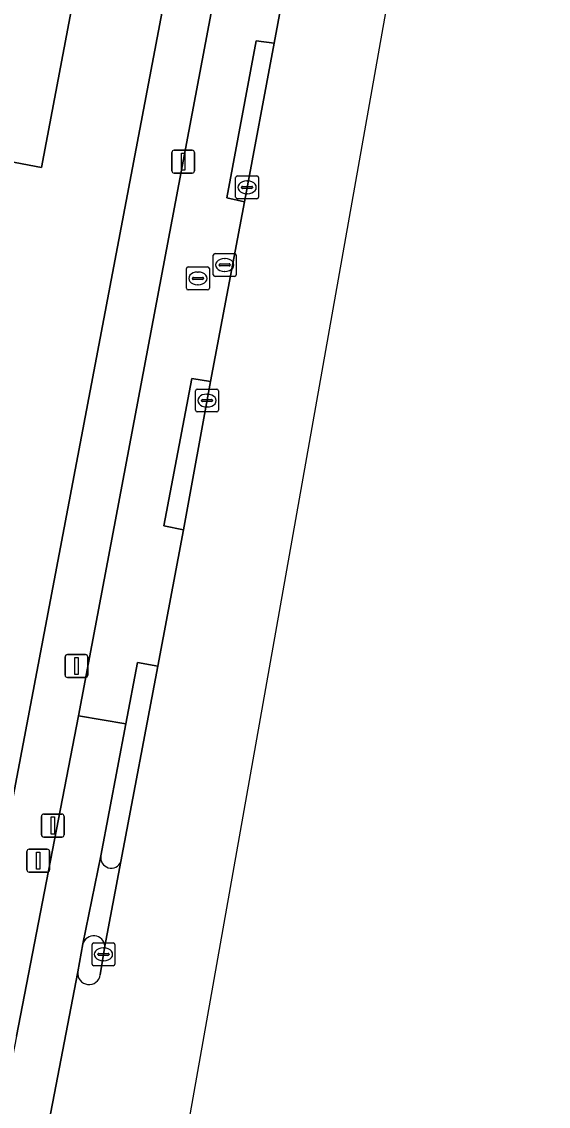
# Model space of a CAD drawing. Extents: x 161258 to 161838, y 380833 to 381727.
# Drawn here: x 161774.37 to 161797.37, y 381335.28 to 381382.67 of the extents above; entities that cross this region are included whole.
import ezdxf

# ---------------------------------------------------------------- set-up
doc = ezdxf.new("R2010")
doc.units = 0
for name, color, linetype in [('IMGEO_Berm_groen', 7, 'Continuous'), ('IMGEO_Brandkraan', 7, 'Continuous'), ('IMGEO_Drukknoppaal', 7, 'Continuous'), ('IMGEO_Erf', 7, 'Continuous'), ('IMGEO_Fietspad_gesloten', 7, 'Continuous'), ('IMGEO_Fietspad_open', 7, 'Continuous'), ('IMGEO_Groenvoorziening', 7, 'Continuous'), ('IMGEO_Kolk', 7, 'Continuous'), ('IMGEO_Lichtmast', 7, 'Continuous'), ('IMGEO_Pand', 7, 'Continuous'), ('IMGEO_Rijbaan_regionaal_gesloten', 7, 'Continuous'), ('IMGEO_Rioolput', 7, 'Continuous'), ('IMGEO_Verkeerseiland_open', 7, 'Continuous'), ('IMGEO_Verkeersregelinstallatiepaal', 7, 'Continuous'), ('IMGEO_Voetpad_open', 7, 'Continuous')]:
    doc.layers.add(name, color=color, linetype=linetype)

msp = doc.modelspace()

# ---------------------------------------------------------------- linework, layer by layer
at = {"layer": 'IMGEO_Berm_groen'}
for points in [[(161780.32, 381354.51), (161779.433, 381354.667), (161778.926, 381351.995), (161777.831, 381346.224)], [(161778.707, 381345.972), (161780.32, 381354.51)]]:
    msp.add_lwpolyline(points, dxfattribs=at)
msp.add_arc((161778.283, 381346.146), 0.458, 170.1524, 337.7496, dxfattribs=at)
at = {"layer": 'IMGEO_Brandkraan'}
for p, q in [((161782.816, 381372.54), (161783.668, 381372.54)), ((161782.741, 381371.614), (161782.741, 381372.466)), ((161783, 381372.034), (161783, 381372.046)), ((161783.043, 381372.083), (161783.441, 381372.083)), ((161783.229, 381372.32), (161783.254, 381372.32)), ((161783.484, 381372.046), (161783.484, 381372.034)), ((161783.742, 381372.466), (161783.742, 381371.614)), ((161783.438, 381371.997), (161783.04, 381371.997)), ((161783.252, 381371.76), (161783.227, 381371.76)), ((161783.668, 381371.54), (161782.816, 381371.54))]:
    msp.add_line(p, q, dxfattribs=at)
for points in [[(161782.816, 381372.54), (161783.668, 381372.54)], [(161782.741, 381371.614), (161782.741, 381372.466)], [(161783.742, 381372.466), (161783.742, 381371.614)], [(161783.668, 381371.54), (161782.816, 381371.54)]]:
    msp.add_lwpolyline(points, dxfattribs=at)
for centre, radius, start, end in [((161782.818, 381372.464), 0.0765, 91.552, 178.448), ((161782.818, 381372.464), 0.0765, 91.552, 178.448), ((161783.666, 381372.464), 0.0765, 1.552, 88.448), ((161783.666, 381372.464), 0.0765, 1.552, 88.448), ((161783.04, 381372.043), 0.0403, 85.8775, 175.7526), ((161783.037, 381372.033), 0.0366, 178.938, 274.7102), ((161783.441, 381372.04), 0.043, 264.8664, 352.4533), ((161783.445, 381372.045), 0.0386, 1.7309, 96.639), ((161782.818, 381371.616), 0.0765, 181.552, 268.448), ((161782.818, 381371.616), 0.0765, 181.552, 268.448), ((161783.666, 381371.616), 0.0765, 271.552, 358.448), ((161783.666, 381371.616), 0.0765, 271.552, 358.448)]:
    msp.add_arc(centre, radius, start, end, dxfattribs=at)
for centre, major_axis, ratio, start_param, end_param in [((161783.228, 381372.04), (-0.387, 0.002), 0.722429, 4.712389, 7.853982), ((161783.253, 381372.04), (-0.39, 0.002), 0.717154, 1.570796, 4.712389)]:
    msp.add_ellipse(centre, major_axis=major_axis, ratio=ratio, start_param=start_param, end_param=end_param, dxfattribs=at)
at = {"layer": 'IMGEO_Drukknoppaal'}
for p, q in [((161775.236, 381347.146), (161775.236, 381347.946)), ((161775.236, 381347.946), (161775.236, 381347.146)), ((161775.336, 381348.046), (161776.126, 381348.046)), ((161776.126, 381348.046), (161775.336, 381348.046)), ((161776.226, 381347.946), (161776.226, 381347.146)), ((161776.226, 381347.146), (161776.226, 381347.946)), ((161776.126, 381347.046), (161775.336, 381347.046)), ((161775.336, 381347.046), (161776.126, 381347.046))]:
    msp.add_line(p, q, dxfattribs=at)
msp.add_lwpolyline([(161775.656, 381347.921), (161775.806, 381347.921), (161775.806, 381347.171), (161775.656, 381347.171), (161775.656, 381347.921)], dxfattribs=at)
for centre, start, end in [((161775.336, 381347.946), 90, 180), ((161775.336, 381347.946), 90, 180), ((161776.126, 381347.946), 0, 90), ((161776.126, 381347.946), 360, 90), ((161775.336, 381347.146), 180, 270), ((161775.336, 381347.146), 180, 270), ((161776.126, 381347.146), 270, 0), ((161776.126, 381347.146), 270, 0)]:
    msp.add_arc(centre, 0.1, start, end, dxfattribs=at)
at = {"layer": 'IMGEO_Erf'}
msp.add_lwpolyline([(161712.163, 381347.496), (161746.295, 381343.062), (161749.605, 381342.632), (161772.254, 381339.69), (161786.798, 381416.269), (161787.036, 381416.236), (161788.344, 381422.794), (161783.743, 381423.687), (161780.505, 381424.315), (161777.422, 381424.913), (161778.75, 381431.76), (161775.848, 381432.311), (161776.306, 381434.768), (161782.251, 381433.662), (161783.039, 381437.877), (161784.344, 381444.861), (161780.238, 381445.628), (161780.029, 381444.508), (161772.824, 381445.856)], dxfattribs=at)
msp.add_lwpolyline([(161772.844, 381389.277), (161772.118, 381385.422), (161776.791, 381384.539), (161775.234, 381376.303), (161770.322, 381377.232), (161766.263, 381377.999), (161766.33, 381378.356), (161767.586, 381385.049), (161767.219, 381385.119), (161765.849, 381385.38), (161763.911, 381385.748), (161763.533, 381385.82), (161763.122, 381385.898), (161764.068, 381390.901), (161758.838, 381391.869), (161759.471, 381395.29), (161765.709, 381394.135), (161765.076, 381390.715), (161766.095, 381390.526)], close=True, dxfattribs=at)
at = {"layer": 'IMGEO_Fietspad_gesloten'}
msp.add_lwpolyline([(161776.826, 381341.153), (161777.049, 381342.372), (161777.831, 381346.224), (161778.926, 381351.995), (161776.847, 381352.346), (161774.147, 381338.339), (161771.375, 381324.109), (161770.217, 381317.745), (161772.289, 381317.394), (161772.887, 381320.696), (161773.43, 381323.525)], close=True, dxfattribs=at)
at = {"layer": 'IMGEO_Fietspad_open'}
msp.add_lwpolyline([(161792.085, 381430.647), (161788.338, 381413.247), (161776.847, 381352.346), (161778.926, 381351.995), (161779.433, 381354.667), (161780.32, 381354.51), (161781.444, 381360.46), (161780.579, 381360.643), (161781.798, 381367.078), (161782.621, 381366.955), (161784.101, 381374.793), (161783.333, 381374.97), (161784.618, 381381.828), (161785.397, 381381.732), (161787.133, 381391.038), (161786.389, 381391.155), (161788.92, 381404.43), (161789.482, 381407.874), (161790.365, 381412.385), (161791.604, 381418.27), (161792.706, 381423.18)], dxfattribs=at)
at = {"layer": 'IMGEO_Groenvoorziening'}
for points in [[(161785.397, 381381.732), (161784.618, 381381.828), (161783.333, 381374.97), (161784.101, 381374.793)], [(161782.621, 381366.955), (161781.798, 381367.078), (161780.579, 381360.643), (161781.444, 381360.46)]]:
    msp.add_lwpolyline(points, close=True, dxfattribs=at)
at = {"layer": 'IMGEO_Kolk'}
for p, q in [((161783.718, 381375.003), (161783.718, 381375.855)), ((161783.793, 381375.929), (161784.645, 381375.929)), ((161784.719, 381375.855), (161784.719, 381375.003)), ((161783.977, 381375.423), (161783.977, 381375.435)), ((161784.415, 381375.386), (161784.017, 381375.386)), ((161784.02, 381375.472), (161784.418, 381375.472)), ((161784.206, 381375.709), (161784.231, 381375.709)), ((161784.461, 381375.435), (161784.461, 381375.423)), ((161784.645, 381374.929), (161783.793, 381374.929)), ((161784.229, 381375.149), (161784.204, 381375.149)), ((161781.967, 381365.69), (161781.967, 381366.542)), ((161782.042, 381366.616), (161782.894, 381366.616)), ((161782.455, 381366.396), (161782.48, 381366.396)), ((161782.968, 381366.542), (161782.968, 381365.69)), ((161782.226, 381366.11), (161782.226, 381366.122)), ((161782.664, 381366.073), (161782.266, 381366.073)), ((161782.269, 381366.159), (161782.667, 381366.159)), ((161782.71, 381366.122), (161782.71, 381366.11)), ((161782.894, 381365.616), (161782.042, 381365.616)), ((161782.478, 381365.836), (161782.453, 381365.836)), ((161777.444, 381341.493), (161777.444, 381342.345)), ((161777.519, 381342.419), (161778.371, 381342.419)), ((161777.932, 381342.199), (161777.957, 381342.199)), ((161778.445, 381342.345), (161778.445, 381341.493)), ((161777.703, 381341.913), (161777.703, 381341.925)), ((161778.141, 381341.876), (161777.743, 381341.876)), ((161777.746, 381341.962), (161778.144, 381341.962)), ((161778.187, 381341.925), (161778.187, 381341.913)), ((161778.371, 381341.419), (161777.519, 381341.419)), ((161777.955, 381341.639), (161777.93, 381341.639))]:
    msp.add_line(p, q, dxfattribs=at)
for points in [[(161783.718, 381375.003), (161783.718, 381375.855)], [(161783.793, 381375.929), (161784.645, 381375.929)], [(161784.719, 381375.855), (161784.719, 381375.003)], [(161784.645, 381374.929), (161783.793, 381374.929)], [(161781.967, 381365.69), (161781.967, 381366.542)], [(161782.042, 381366.616), (161782.894, 381366.616)], [(161782.968, 381366.542), (161782.968, 381365.69)], [(161782.894, 381365.616), (161782.042, 381365.616)], [(161777.444, 381341.493), (161777.444, 381342.345)], [(161777.519, 381342.419), (161778.371, 381342.419)], [(161778.445, 381342.345), (161778.445, 381341.493)], [(161778.371, 381341.419), (161777.519, 381341.419)]]:
    msp.add_lwpolyline(points, dxfattribs=at)
for centre, radius, start, end in [((161783.795, 381375.853), 0.0765, 91.552, 178.448), ((161783.795, 381375.853), 0.0765, 91.552, 178.448), ((161784.643, 381375.853), 0.0765, 1.552, 88.448), ((161784.643, 381375.853), 0.0765, 1.552, 88.448), ((161784.017, 381375.432), 0.0403, 85.8775, 175.7526), ((161784.014, 381375.422), 0.0366, 178.938, 274.7102), ((161784.418, 381375.429), 0.043, 264.8664, 352.4533), ((161784.422, 381375.434), 0.0386, 1.7309, 96.639), ((161783.795, 381375.005), 0.0765, 181.552, 268.448), ((161783.795, 381375.005), 0.0765, 181.552, 268.448), ((161784.643, 381375.005), 0.0765, 271.552, 358.448), ((161784.643, 381375.005), 0.0765, 271.552, 358.448), ((161782.044, 381366.54), 0.0765, 91.552, 178.448), ((161782.044, 381366.54), 0.0765, 91.552, 178.448), ((161782.892, 381366.54), 0.0765, 1.552, 88.448), ((161782.892, 381366.54), 0.0765, 1.552, 88.448), ((161782.266, 381366.119), 0.0403, 85.8775, 175.7526), ((161782.263, 381366.109), 0.0366, 178.938, 274.7102), ((161782.667, 381366.116), 0.043, 264.8664, 352.4533), ((161782.671, 381366.121), 0.0386, 1.7309, 96.639), ((161782.044, 381365.692), 0.0765, 181.552, 268.448), ((161782.044, 381365.692), 0.0765, 181.552, 268.448), ((161782.892, 381365.692), 0.0765, 271.552, 358.448), ((161782.892, 381365.692), 0.0765, 271.552, 358.448), ((161777.521, 381342.343), 0.0765, 91.552, 178.448), ((161777.521, 381342.343), 0.0765, 91.552, 178.448), ((161778.369, 381342.343), 0.0765, 1.552, 88.448), ((161778.369, 381342.343), 0.0765, 1.552, 88.448), ((161777.743, 381341.922), 0.0403, 85.8775, 175.7526), ((161777.74, 381341.912), 0.0366, 178.938, 274.7102), ((161778.144, 381341.919), 0.043, 264.8664, 352.4533), ((161778.148, 381341.924), 0.0386, 1.7309, 96.639), ((161777.521, 381341.495), 0.0765, 181.552, 268.448), ((161777.521, 381341.495), 0.0765, 181.552, 268.448), ((161778.369, 381341.495), 0.0765, 271.552, 358.448), ((161778.369, 381341.495), 0.0765, 271.552, 358.448)]:
    msp.add_arc(centre, radius, start, end, dxfattribs=at)
for centre, major_axis, ratio, start_param, end_param in [((161784.205, 381375.429), (-0.387, 0.002), 0.722429, 4.712389, 7.853982), ((161784.23, 381375.429), (-0.39, 0.002), 0.717154, 1.570796, 4.712389), ((161782.454, 381366.116), (-0.387, 0.002), 0.722429, 4.712389, 7.853982), ((161782.479, 381366.116), (-0.39, 0.002), 0.717154, 1.570796, 4.712389), ((161777.931, 381341.919), (-0.387, 0.002), 0.722429, 4.712389, 7.853982), ((161777.956, 381341.919), (-0.39, 0.002), 0.717154, 1.570796, 4.712389)]:
    msp.add_ellipse(centre, major_axis=major_axis, ratio=ratio, start_param=start_param, end_param=end_param, dxfattribs=at)
at = {"layer": 'IMGEO_Lichtmast'}
for p, q in [((161780.93, 381376.151), (161780.93, 381376.951)), ((161780.93, 381376.951), (161780.93, 381376.151)), ((161781.03, 381377.051), (161781.82, 381377.051)), ((161781.82, 381377.051), (161781.03, 381377.051)), ((161781.92, 381376.951), (161781.92, 381376.151)), ((161781.92, 381376.151), (161781.92, 381376.951)), ((161781.82, 381376.051), (161781.03, 381376.051)), ((161781.03, 381376.051), (161781.82, 381376.051)), ((161776.368, 381355.015), (161777.158, 381355.015)), ((161777.158, 381355.015), (161776.368, 381355.015)), ((161776.268, 381354.115), (161776.268, 381354.915)), ((161776.268, 381354.915), (161776.268, 381354.115)), ((161777.258, 381354.915), (161777.258, 381354.115)), ((161777.258, 381354.115), (161777.258, 381354.915)), ((161777.158, 381354.015), (161776.368, 381354.015)), ((161776.368, 381354.015), (161777.158, 381354.015))]:
    msp.add_line(p, q, dxfattribs=at)
for points in [[(161781.35, 381376.926), (161781.5, 381376.926), (161781.5, 381376.176), (161781.35, 381376.176), (161781.35, 381376.926)], [(161776.688, 381354.89), (161776.838, 381354.89), (161776.838, 381354.14), (161776.688, 381354.14), (161776.688, 381354.89)]]:
    msp.add_lwpolyline(points, dxfattribs=at)
for centre, start, end in [((161781.03, 381376.951), 90, 180), ((161781.03, 381376.951), 90, 180), ((161781.82, 381376.951), 0, 90), ((161781.82, 381376.951), 360, 90), ((161781.03, 381376.151), 180, 270), ((161781.03, 381376.151), 180, 270), ((161781.82, 381376.151), 270, 0), ((161781.82, 381376.151), 270, 0), ((161776.368, 381354.915), 90, 180), ((161776.368, 381354.915), 90, 180), ((161777.158, 381354.915), 0, 90), ((161777.158, 381354.915), 360, 90), ((161776.368, 381354.115), 180, 270), ((161776.368, 381354.115), 180, 270), ((161777.158, 381354.115), 270, 0), ((161777.158, 381354.115), 270, 0)]:
    msp.add_arc(centre, 0.1, start, end, dxfattribs=at)
at = {"layer": 'IMGEO_Pand'}
msp.add_lwpolyline([(161772.844, 381389.277), (161766.095, 381390.526), (161765.076, 381390.715), (161764.068, 381390.901), (161763.122, 381385.898), (161763.533, 381385.82), (161763.911, 381385.748), (161765.849, 381385.38), (161767.219, 381385.119), (161767.586, 381385.049), (161766.33, 381378.356), (161766.263, 381377.999), (161770.322, 381377.232), (161775.234, 381376.303), (161776.791, 381384.539), (161772.118, 381385.422)], close=True, dxfattribs=at)
at = {"layer": 'IMGEO_Rijbaan_regionaal_gesloten'}
for points in [[(161732.705, 381071.484), (161732.705, 381071.238), (161742.349, 381122.541), (161776.386, 381306.634), (161779.513, 381323.547), (161779.709, 381323.516), (161781.032, 381330.976), (161790.829, 381386.201), (161813.475, 381504.752), (161831.216, 381599.902), (161831.886, 381604.233), (161835.772, 381629.362), (161830.258, 381630.974)], [(161787.47, 381392.837), (161787.133, 381391.038), (161785.397, 381381.732), (161784.101, 381374.793), (161782.621, 381366.955), (161781.444, 381360.46), (161780.32, 381354.51), (161778.707, 381345.972), (161778.002, 381342.279), (161777.804, 381341.027)], [(161776.826, 381341.153), (161773.43, 381323.525)]]:
    msp.add_lwpolyline(points, dxfattribs=at)
msp.add_arc((161777.315, 381341.091), 0.493, 172.7359, 352.5817, dxfattribs=at)
at = {"layer": 'IMGEO_Rioolput'}
for p, q in [((161781.568, 381371.026), (161781.568, 381371.878)), ((161781.643, 381371.952), (161782.495, 381371.952)), ((161782.056, 381371.732), (161782.081, 381371.732)), ((161782.569, 381371.878), (161782.569, 381371.026)), ((161781.827, 381371.446), (161781.827, 381371.458)), ((161782.265, 381371.409), (161781.867, 381371.409)), ((161781.87, 381371.495), (161782.268, 381371.495)), ((161782.079, 381371.172), (161782.054, 381371.172)), ((161782.311, 381371.458), (161782.311, 381371.446)), ((161782.495, 381370.952), (161781.643, 381370.952))]:
    msp.add_line(p, q, dxfattribs=at)
for points in [[(161781.568, 381371.026), (161781.568, 381371.878)], [(161781.643, 381371.952), (161782.495, 381371.952)], [(161782.569, 381371.878), (161782.569, 381371.026)], [(161782.495, 381370.952), (161781.643, 381370.952)]]:
    msp.add_lwpolyline(points, dxfattribs=at)
for centre, radius, start, end in [((161781.645, 381371.876), 0.0765, 91.552, 178.448), ((161781.645, 381371.876), 0.0765, 91.552, 178.448), ((161782.493, 381371.876), 0.0765, 1.552, 88.448), ((161782.493, 381371.876), 0.0765, 1.552, 88.448), ((161781.867, 381371.455), 0.0403, 85.8775, 175.7526), ((161781.864, 381371.445), 0.0366, 178.938, 274.7102), ((161782.268, 381371.452), 0.043, 264.8664, 352.4533), ((161782.272, 381371.457), 0.0386, 1.7309, 96.639), ((161781.645, 381371.028), 0.0765, 181.552, 268.448), ((161781.645, 381371.028), 0.0765, 181.552, 268.448), ((161782.493, 381371.028), 0.0765, 271.552, 358.448), ((161782.493, 381371.028), 0.0765, 271.552, 358.448)]:
    msp.add_arc(centre, radius, start, end, dxfattribs=at)
for centre, major_axis, ratio, start_param, end_param in [((161782.055, 381371.452), (-0.387, 0.002), 0.722429, 4.712389, 7.853982), ((161782.08, 381371.452), (-0.39, 0.002), 0.717154, 1.570796, 4.712389)]:
    msp.add_ellipse(centre, major_axis=major_axis, ratio=ratio, start_param=start_param, end_param=end_param, dxfattribs=at)
at = {"layer": 'IMGEO_Verkeerseiland_open'}
for points in [[(161777.049, 381342.372), (161776.826, 381341.153)], [(161777.804, 381341.027), (161778.002, 381342.279)]]:
    msp.add_lwpolyline(points, dxfattribs=at)
for centre, radius, start, end in [((161777.518, 381342.245), 0.486, 4.0477, 164.805), ((161777.315, 381341.091), 0.493, 172.7359, 352.5817)]:
    msp.add_arc(centre, radius, start, end, dxfattribs=at)
at = {"layer": 'IMGEO_Verkeersregelinstallatiepaal'}
for p, q in [((161774.699, 381346.512), (161775.489, 381346.512)), ((161775.489, 381346.512), (161774.699, 381346.512)), ((161774.599, 381345.612), (161774.599, 381346.412)), ((161774.599, 381346.412), (161774.599, 381345.612)), ((161775.589, 381346.412), (161775.589, 381345.612)), ((161775.589, 381345.612), (161775.589, 381346.412)), ((161775.489, 381345.512), (161774.699, 381345.512)), ((161774.699, 381345.512), (161775.489, 381345.512))]:
    msp.add_line(p, q, dxfattribs=at)
msp.add_lwpolyline([(161775.019, 381346.387), (161775.169, 381346.387), (161775.169, 381345.637), (161775.019, 381345.637), (161775.019, 381346.387)], dxfattribs=at)
for centre, start, end in [((161774.699, 381346.412), 90, 180), ((161774.699, 381346.412), 90, 180), ((161775.489, 381346.412), 0, 90), ((161775.489, 381346.412), 360, 90), ((161774.699, 381345.612), 180, 270), ((161774.699, 381345.612), 180, 270), ((161775.489, 381345.612), 270, 0), ((161775.489, 381345.612), 270, 0)]:
    msp.add_arc(centre, 0.1, start, end, dxfattribs=at)
at = {"layer": 'IMGEO_Voetpad_open'}
for points in [[(161774.147, 381338.339), (161776.847, 381352.346), (161788.338, 381413.247), (161792.085, 381430.647), (161795.911, 381451.079), (161805.168, 381500), (161809.91, 381525.057)], [(161804.264, 381506.66), (161803.022, 381500), (161802.977, 381499.759), (161801.672, 381492.76), (161800.413, 381486.006), (161799.06, 381478.747), (161797.827, 381472.131), (161796.574, 381465.41), (161796.482, 381464.918), (161796.391, 381464.426), (161795.043, 381457.163), (161793.753, 381450.216), (161792.476, 381443.339), (161791.179, 381436.353), (161789.916, 381429.55), (161788.651, 381422.734), (161788.344, 381422.794), (161787.036, 381416.236), (161786.798, 381416.269), (161772.254, 381339.69), (161749.605, 381342.632)], [(161777.831, 381346.224), (161777.049, 381342.372)], [(161778.002, 381342.279), (161778.707, 381345.972)]]:
    msp.add_lwpolyline(points, dxfattribs=at)
for centre, radius, start, end in [((161778.283, 381346.146), 0.458, 170.1524, 337.7496), ((161777.518, 381342.245), 0.486, 4.0477, 164.805)]:
    msp.add_arc(centre, radius, start, end, dxfattribs=at)

doc.saveas('drawing.dxf')
